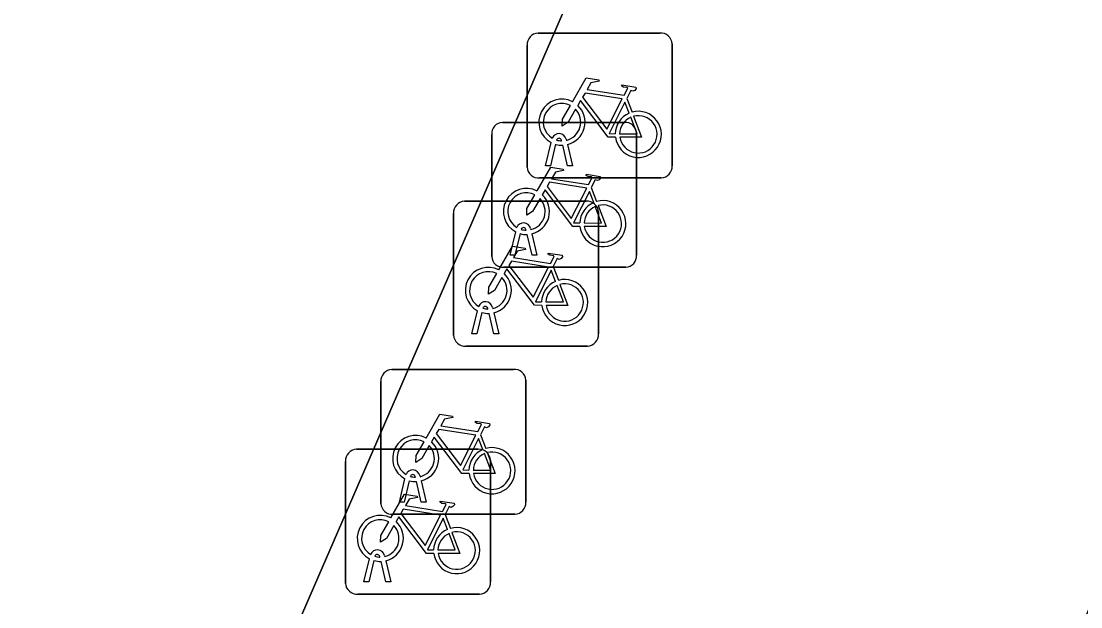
# Model space of a CAD drawing. Extents: x 162803 to 163818, y 381639 to 382475.
# Drawn here: x 163447.83 to 163455.14, y 381959.88 to 381963.92 of the extents above; entities that cross this region are included whole.
import ezdxf

# ---------------------------------------------------------------- set-up
doc = ezdxf.new("R2010")
doc.units = 0
for name, color, linetype in [('IMGEO_Fietsenrek', 7, 'Continuous'), ('IMGEO_Parkeervlak_open', 7, 'Continuous'), ('IMGEO_Rijbaan_lokaal_open', 7, 'Continuous')]:
    doc.layers.add(name, color=color, linetype=linetype)

msp = doc.modelspace()

# ---------------------------------------------------------------- linework, layer by layer
at = {"layer": 'IMGEO_Fietsenrek'}
for p, q in [((163451.3949, 381963.8385), (163452.2358, 381963.8385)), ((163452.2358, 381963.8385), (163451.3949, 381963.8385)), ((163451.3205, 381962.9139), (163451.3205, 381963.7548)), ((163451.3205, 381963.7548), (163451.3205, 381962.9139)), ((163452.3195, 381963.7641), (163452.3195, 381962.9232)), ((163452.3195, 381962.9232), (163452.3195, 381963.7641)), ((163452.0072, 381963.3882), (163452.0435, 381963.293)), ((163451.1499, 381963.2225), (163451.9908, 381963.2225)), ((163451.9908, 381963.2225), (163451.1499, 381963.2225)), ((163451.0755, 381962.2979), (163451.0755, 381963.1388)), ((163451.0755, 381963.1388), (163451.0755, 381962.2979)), ((163451.5579, 381963.0949), (163451.5569, 381963.0992)), ((163451.5886, 381963.1064), (163451.5904, 381963.0985)), ((163452.0745, 381963.1481), (163452.0745, 381962.3072)), ((163452.0745, 381962.3072), (163452.0745, 381963.1481)), ((163451.4475, 381962.9233), (163451.4858, 381963.0833)), ((163451.5162, 381963.0711), (163451.4809, 381962.9233)), ((163451.599, 381962.9233), (163451.5651, 381963.065)), ((163451.5974, 381963.0693), (163451.6324, 381962.9233)), ((163451.4809, 381962.9233), (163451.4475, 381962.9233)), ((163451.6324, 381962.9233), (163451.599, 381962.9233)), ((163452.2451, 381962.8395), (163451.4042, 381962.8395)), ((163451.4042, 381962.8395), (163452.2451, 381962.8395)), ((163451.7622, 381962.7722), (163451.7985, 381962.677)), ((163450.8869, 381962.6785), (163451.7278, 381962.6785)), ((163451.7278, 381962.6785), (163450.8869, 381962.6785)), ((163450.8125, 381961.7539), (163450.8125, 381962.5948)), ((163450.8125, 381962.5948), (163450.8125, 381961.7539)), ((163451.8115, 381962.6041), (163451.8115, 381961.7632)), ((163451.8115, 381961.7632), (163451.8115, 381962.6041)), ((163451.2025, 381962.3073), (163451.2408, 381962.4673)), ((163451.2712, 381962.4551), (163451.2359, 381962.3073)), ((163451.3129, 381962.4789), (163451.3119, 381962.4832)), ((163451.354, 381962.3073), (163451.3201, 381962.449)), ((163451.3436, 381962.4904), (163451.3454, 381962.4825)), ((163451.3524, 381962.4533), (163451.3874, 381962.3073)), ((163451.2359, 381962.3073), (163451.2025, 381962.3073)), ((163451.3874, 381962.3073), (163451.354, 381962.3073)), ((163452.0001, 381962.2235), (163451.1592, 381962.2235)), ((163451.1592, 381962.2235), (163452.0001, 381962.2235)), ((163451.4992, 381962.2282), (163451.5355, 381962.133)), ((163450.9395, 381961.7633), (163450.9778, 381961.9233)), ((163451.0499, 381961.9349), (163451.0489, 381961.9392)), ((163451.0806, 381961.9464), (163451.0824, 381961.9385)), ((163451.0082, 381961.9111), (163450.9729, 381961.7633)), ((163451.091, 381961.7633), (163451.0571, 381961.905)), ((163451.0894, 381961.9093), (163451.1244, 381961.7633)), ((163450.9729, 381961.7633), (163450.9395, 381961.7633)), ((163451.1244, 381961.7633), (163451.091, 381961.7633)), ((163451.7371, 381961.6795), (163450.8962, 381961.6795)), ((163450.8962, 381961.6795), (163451.7371, 381961.6795)), ((163450.3859, 381961.5185), (163451.2268, 381961.5185)), ((163451.2268, 381961.5185), (163450.3859, 381961.5185)), ((163450.3115, 381960.5939), (163450.3115, 381961.4348)), ((163450.3115, 381961.4348), (163450.3115, 381960.5939)), ((163451.3105, 381961.4441), (163451.3105, 381960.6032)), ((163451.3105, 381960.6032), (163451.3105, 381961.4441)), ((163450.9982, 381961.0682), (163451.0345, 381960.973)), ((163450.1419, 381960.9675), (163450.9828, 381960.9675)), ((163450.9828, 381960.9675), (163450.1419, 381960.9675)), ((163450.0675, 381960.0429), (163450.0675, 381960.8838)), ((163450.0675, 381960.8838), (163450.0675, 381960.0429)), ((163451.0665, 381960.8931), (163451.0665, 381960.0522)), ((163451.0665, 381960.0522), (163451.0665, 381960.8931)), ((163450.4385, 381960.6033), (163450.4768, 381960.7633)), ((163450.5489, 381960.7749), (163450.5479, 381960.7792)), ((163450.5796, 381960.7864), (163450.5814, 381960.7785)), ((163450.5072, 381960.7511), (163450.4719, 381960.6033)), ((163450.59, 381960.6033), (163450.5561, 381960.745)), ((163450.5884, 381960.7493), (163450.6234, 381960.6033)), ((163450.4719, 381960.6033), (163450.4385, 381960.6033)), ((163450.6234, 381960.6033), (163450.59, 381960.6033)), ((163451.2361, 381960.5195), (163450.3952, 381960.5195)), ((163450.3952, 381960.5195), (163451.2361, 381960.5195)), ((163450.7542, 381960.5172), (163450.7905, 381960.422)), ((163450.1945, 381960.0523), (163450.2328, 381960.2123)), ((163450.2632, 381960.2001), (163450.2279, 381960.0523)), ((163450.3049, 381960.2239), (163450.3039, 381960.2282)), ((163450.346, 381960.0523), (163450.3121, 381960.194)), ((163450.3356, 381960.2354), (163450.3374, 381960.2275)), ((163450.3444, 381960.1983), (163450.3794, 381960.0523)), ((163450.2279, 381960.0523), (163450.1945, 381960.0523)), ((163450.3794, 381960.0523), (163450.346, 381960.0523)), ((163450.9921, 381959.9685), (163450.1512, 381959.9685)), ((163450.1512, 381959.9685), (163450.9921, 381959.9685))]:
    msp.add_line(p, q, dxfattribs=at)
for points in [[(163451.6331, 381963.3652), (163451.7278, 381963.5287), (163451.814, 381963.5149), (163451.8157, 381963.5062), (163451.7596, 381963.4953), (163451.7334, 381963.45), (163451.9886, 381963.4092)], [(163451.9886, 381963.4092), (163452.0136, 381963.458), (163452.0085, 381963.462), (163451.9853, 381963.4657), (163451.9726, 381963.4732), (163451.9716, 381963.4763), (163451.9738, 381963.4809), (163452.0686, 381963.4658), (163452.0709, 381963.4555), (163452.0615, 381963.4431), (163452.0491, 381963.4367), (163452.0346, 381963.4429), (163452.0072, 381963.3882)], [(163451.9757, 381963.384), (163451.7189, 381963.425), (163451.7022, 381963.3962), (163451.8692, 381963.1759), (163451.9757, 381963.384)], [(163451.6538, 381963.3127), (163451.6022, 381963.2235), (163451.5623, 381963.1975), (163451.5635, 381963.245), (163451.618, 381963.3392)], [(163451.9288, 381963.1205), (163451.8791, 381963.1206), (163451.6884, 381963.3723), (163451.6694, 381963.3395)], [(163452.0237, 381963.286), (163451.9944, 381963.3628), (163451.885, 381963.1447), (163451.9277, 381963.1446)], [(163451.9577, 381963.1445), (163452.0776, 381963.1443), (163452.0344, 381963.2579)], [(163452.0542, 381963.2648), (163452.1092, 381963.1202), (163451.9591, 381963.1205)], [(163451.3881, 381962.7492), (163451.4828, 381962.9127), (163451.569, 381962.8989), (163451.5707, 381962.8902), (163451.5146, 381962.8793), (163451.4884, 381962.834), (163451.7436, 381962.7932)], [(163451.7307, 381962.768), (163451.4739, 381962.809), (163451.4572, 381962.7802), (163451.6242, 381962.5599), (163451.7307, 381962.768)], [(163451.7436, 381962.7932), (163451.7686, 381962.842), (163451.7635, 381962.846), (163451.7403, 381962.8497), (163451.7276, 381962.8572), (163451.7266, 381962.8603), (163451.7288, 381962.8649), (163451.8236, 381962.8498), (163451.8259, 381962.8395), (163451.8165, 381962.8271), (163451.8041, 381962.8207), (163451.7896, 381962.8269), (163451.7622, 381962.7722)], [(163451.6838, 381962.5045), (163451.6341, 381962.5046), (163451.4434, 381962.7563), (163451.4244, 381962.7235)], [(163451.7787, 381962.67), (163451.7494, 381962.7468), (163451.64, 381962.5287), (163451.6827, 381962.5286)], [(163451.4088, 381962.6967), (163451.3572, 381962.6075), (163451.3173, 381962.5815), (163451.3185, 381962.629), (163451.373, 381962.7232)], [(163451.7127, 381962.5285), (163451.8326, 381962.5283), (163451.7894, 381962.6419)], [(163451.8092, 381962.6488), (163451.8642, 381962.5042), (163451.7141, 381962.5045)], [(163451.1251, 381962.2052), (163451.2198, 381962.3687), (163451.306, 381962.3549), (163451.3077, 381962.3462), (163451.2516, 381962.3353), (163451.2254, 381962.29), (163451.4806, 381962.2492)], [(163451.4806, 381962.2492), (163451.5056, 381962.298), (163451.5005, 381962.302), (163451.4773, 381962.3057), (163451.4646, 381962.3132), (163451.4636, 381962.3163), (163451.4658, 381962.3209), (163451.5606, 381962.3058), (163451.5629, 381962.2955), (163451.5535, 381962.2831), (163451.5411, 381962.2767), (163451.5266, 381962.2829), (163451.4992, 381962.2282)], [(163451.4677, 381962.224), (163451.2109, 381962.265), (163451.1942, 381962.2362), (163451.3612, 381962.0159), (163451.4677, 381962.224)], [(163451.1458, 381962.1527), (163451.0942, 381962.0635), (163451.0543, 381962.0375), (163451.0555, 381962.085), (163451.11, 381962.1792)], [(163451.4208, 381961.9605), (163451.3711, 381961.9606), (163451.1804, 381962.2123), (163451.1614, 381962.1795)], [(163451.5157, 381962.126), (163451.4864, 381962.2028), (163451.377, 381961.9847), (163451.4197, 381961.9846)], [(163451.4497, 381961.9845), (163451.5696, 381961.9843), (163451.5264, 381962.0979)], [(163451.5462, 381962.1048), (163451.6012, 381961.9602), (163451.4511, 381961.9605)], [(163450.6241, 381961.0452), (163450.7188, 381961.2087), (163450.805, 381961.1949), (163450.8067, 381961.1862), (163450.7506, 381961.1753), (163450.7244, 381961.13), (163450.9796, 381961.0892)], [(163450.9796, 381961.0892), (163451.0046, 381961.138), (163450.9995, 381961.142), (163450.9763, 381961.1457), (163450.9636, 381961.1532), (163450.9626, 381961.1563), (163450.9648, 381961.1609), (163451.0596, 381961.1458), (163451.0619, 381961.1355), (163451.0525, 381961.1231), (163451.0401, 381961.1167), (163451.0256, 381961.1229), (163450.9982, 381961.0682)], [(163450.9198, 381960.8005), (163450.8701, 381960.8006), (163450.6794, 381961.0523), (163450.6604, 381961.0195)], [(163450.9667, 381961.064), (163450.7099, 381961.105), (163450.6932, 381961.0762), (163450.8602, 381960.8559), (163450.9667, 381961.064)], [(163450.6448, 381960.9927), (163450.5932, 381960.9035), (163450.5533, 381960.8775), (163450.5545, 381960.925), (163450.609, 381961.0192)], [(163451.0147, 381960.966), (163450.9854, 381961.0428), (163450.876, 381960.8247), (163450.9187, 381960.8246)], [(163450.9487, 381960.8245), (163451.0686, 381960.8243), (163451.0254, 381960.9379)], [(163451.0452, 381960.9448), (163451.1002, 381960.8002), (163450.9501, 381960.8005)], [(163450.3801, 381960.4942), (163450.4748, 381960.6577), (163450.561, 381960.6439), (163450.5627, 381960.6352), (163450.5066, 381960.6243), (163450.4804, 381960.579), (163450.7356, 381960.5382)], [(163450.7356, 381960.5382), (163450.7606, 381960.587), (163450.7555, 381960.591), (163450.7323, 381960.5947), (163450.7196, 381960.6022), (163450.7186, 381960.6053), (163450.7208, 381960.6099), (163450.8156, 381960.5948), (163450.8179, 381960.5845), (163450.8085, 381960.5721), (163450.7961, 381960.5657), (163450.7816, 381960.5719), (163450.7542, 381960.5172)], [(163450.7227, 381960.513), (163450.4659, 381960.554), (163450.4492, 381960.5252), (163450.6162, 381960.3049), (163450.7227, 381960.513)], [(163450.4008, 381960.4417), (163450.3492, 381960.3525), (163450.3093, 381960.3265), (163450.3105, 381960.374), (163450.365, 381960.4682)], [(163450.6758, 381960.2495), (163450.6261, 381960.2496), (163450.4354, 381960.5013), (163450.4164, 381960.4685)], [(163450.7707, 381960.415), (163450.7414, 381960.4918), (163450.632, 381960.2737), (163450.6747, 381960.2736)], [(163450.7047, 381960.2735), (163450.8246, 381960.2733), (163450.7814, 381960.3869)], [(163450.8012, 381960.3938), (163450.8562, 381960.2492), (163450.7061, 381960.2495)]]:
    msp.add_lwpolyline(points, dxfattribs=at)
for centre, radius, start, end in [((163451.3982, 381963.7606), 0.0779, 92.4484, 184.28452), ((163451.3982, 381963.7606), 0.0779, 92.4484, 184.28452), ((163452.2416, 381963.7608), 0.0779, 2.4484, 94.28452), ((163452.2416, 381963.7608), 0.0779, 2.4484, 94.28452), ((163451.5601, 381963.2239), 0.159, 62.67661, 242.13685), ((163451.5601, 381963.2239), 0.129, 63.31916, 238.90302), ((163451.5601, 381963.2239), 0.129, 283.60429, 43.43025), ((163451.5601, 381963.2239), 0.159, 283.5766, 46.60424), ((163452.0867, 381963.1399), 0.159, 113.3408, 178.32165), ((163452.0867, 381963.1399), 0.159, 187.0065, 105.77075), ((163452.0867, 381963.1399), 0.129, 113.92302, 177.95563), ((163452.0867, 381963.1399), 0.129, 188.67146, 104.58832), ((163451.1532, 381963.1446), 0.0779, 92.4484, 184.28452), ((163451.1532, 381963.1446), 0.0779, 92.4484, 184.28452), ((163451.9966, 381963.1448), 0.0779, 2.4484, 94.28452), ((163451.9966, 381963.1448), 0.0779, 2.4484, 94.28452), ((163451.5399, 381963.0953), 0.0499, 12.8025, 158.69338), ((163451.5399, 381963.0953), 0.0174, 12.8025, 163.45023), ((163451.5601, 381963.2239), 0.129, 253.41502, 269.02044), ((163451.5601, 381963.2239), 0.159, 253.99666, 271.78671), ((163451.3984, 381962.9172), 0.0779, 182.4484, 274.28452), ((163451.3984, 381962.9172), 0.0779, 182.4484, 274.28452), ((163452.2418, 381962.9174), 0.0779, 272.4484, 4.28452), ((163452.2418, 381962.9174), 0.0779, 272.4484, 4.28452), ((163451.3151, 381962.6079), 0.159, 62.67661, 242.13685), ((163451.3151, 381962.6079), 0.129, 63.31916, 238.90302), ((163450.8902, 381962.6006), 0.0779, 92.4484, 184.28452), ((163450.8902, 381962.6006), 0.0779, 92.4484, 184.28452), ((163451.3151, 381962.6079), 0.129, 283.60429, 43.43025), ((163451.3151, 381962.6079), 0.159, 283.5766, 46.60424), ((163451.8417, 381962.5239), 0.159, 113.3408, 178.32165), ((163451.8417, 381962.5239), 0.159, 187.0065, 105.77075), ((163451.8417, 381962.5239), 0.129, 188.67146, 104.58832), ((163451.7336, 381962.6008), 0.0779, 2.4484, 94.28452), ((163451.7336, 381962.6008), 0.0779, 2.4484, 94.28452), ((163451.8417, 381962.5239), 0.129, 113.92302, 177.95563), ((163451.2949, 381962.4793), 0.0499, 12.8025, 158.69338), ((163451.3151, 381962.6079), 0.159, 253.99666, 271.78671), ((163451.2949, 381962.4793), 0.0174, 12.8025, 163.45023), ((163451.3151, 381962.6079), 0.129, 253.41502, 269.02044), ((163451.1534, 381962.3012), 0.0779, 182.4484, 274.28452), ((163451.1534, 381962.3012), 0.0779, 182.4484, 274.28452), ((163451.9968, 381962.3014), 0.0779, 272.4484, 4.28452), ((163451.9968, 381962.3014), 0.0779, 272.4484, 4.28452), ((163451.0521, 381962.0639), 0.159, 62.67661, 242.13685), ((163451.0521, 381962.0639), 0.129, 63.31916, 238.90302), ((163451.0521, 381962.0639), 0.129, 283.60429, 43.43025), ((163451.0521, 381962.0639), 0.159, 283.5766, 46.60424), ((163451.5787, 381961.9799), 0.159, 113.3408, 178.32165), ((163451.5787, 381961.9799), 0.159, 187.0065, 105.77075), ((163451.5787, 381961.9799), 0.129, 113.92302, 177.95563), ((163451.5787, 381961.9799), 0.129, 188.67146, 104.58832), ((163451.0319, 381961.9353), 0.0499, 12.8025, 158.69338), ((163451.0319, 381961.9353), 0.0174, 12.8025, 163.45023), ((163451.0521, 381962.0639), 0.129, 253.41502, 269.02044), ((163451.0521, 381962.0639), 0.159, 253.99666, 271.78671), ((163450.8904, 381961.7572), 0.0779, 182.4484, 274.28452), ((163450.8904, 381961.7572), 0.0779, 182.4484, 274.28452), ((163451.7338, 381961.7574), 0.0779, 272.4484, 4.28452), ((163451.7338, 381961.7574), 0.0779, 272.4484, 4.28452), ((163450.3892, 381961.4406), 0.0779, 92.4484, 184.28452), ((163450.3892, 381961.4406), 0.0779, 92.4484, 184.28452), ((163451.2326, 381961.4408), 0.0779, 2.4484, 94.28452), ((163451.2326, 381961.4408), 0.0779, 2.4484, 94.28452), ((163450.5511, 381960.9039), 0.159, 62.67661, 242.13685), ((163450.5511, 381960.9039), 0.129, 63.31916, 238.90302), ((163450.5511, 381960.9039), 0.129, 283.60429, 43.43025), ((163450.5511, 381960.9039), 0.159, 283.5766, 46.60424), ((163451.0777, 381960.8199), 0.159, 187.0065, 105.77075), ((163450.1452, 381960.8896), 0.0779, 92.4484, 184.28452), ((163450.1452, 381960.8896), 0.0779, 92.4484, 184.28452), ((163451.0777, 381960.8199), 0.159, 113.3408, 178.32165), ((163451.0777, 381960.8199), 0.129, 113.92302, 177.95563), ((163451.0777, 381960.8199), 0.129, 188.67146, 104.58832), ((163450.9886, 381960.8898), 0.0779, 2.4484, 94.28452), ((163450.9886, 381960.8898), 0.0779, 2.4484, 94.28452), ((163450.5309, 381960.7753), 0.0499, 12.8025, 158.69338), ((163450.5309, 381960.7753), 0.0174, 12.8025, 163.45023), ((163450.5511, 381960.9039), 0.129, 253.41502, 269.02044), ((163450.5511, 381960.9039), 0.159, 253.99666, 271.78671), ((163450.3894, 381960.5972), 0.0779, 182.4484, 274.28452), ((163450.3894, 381960.5972), 0.0779, 182.4484, 274.28452), ((163451.2328, 381960.5974), 0.0779, 272.4484, 4.28452), ((163451.2328, 381960.5974), 0.0779, 272.4484, 4.28452), ((163450.3071, 381960.3529), 0.159, 62.67661, 242.13685), ((163450.3071, 381960.3529), 0.129, 63.31916, 238.90302), ((163450.3071, 381960.3529), 0.159, 283.5766, 46.60424), ((163450.3071, 381960.3529), 0.129, 283.60429, 43.43025), ((163450.8337, 381960.2689), 0.159, 113.3408, 178.32165), ((163450.8337, 381960.2689), 0.159, 187.0065, 105.77075), ((163450.8337, 381960.2689), 0.129, 113.92302, 177.95563), ((163450.8337, 381960.2689), 0.129, 188.67146, 104.58832), ((163450.2869, 381960.2243), 0.0499, 12.8025, 158.69338), ((163450.2869, 381960.2243), 0.0174, 12.8025, 163.45023), ((163450.3071, 381960.3529), 0.159, 253.99666, 271.78671), ((163450.3071, 381960.3529), 0.129, 253.41502, 269.02044), ((163450.1454, 381960.0462), 0.0779, 182.4484, 274.28452), ((163450.1454, 381960.0462), 0.0779, 182.4484, 274.28452), ((163450.9888, 381960.0464), 0.0779, 272.4484, 4.28452), ((163450.9888, 381960.0464), 0.0779, 272.4484, 4.28452)]:
    msp.add_arc(centre, radius, start, end, dxfattribs=at)
at = {"layer": 'IMGEO_Parkeervlak_open'}
msp.add_lwpolyline([(163457.59, 381977.865), (163448.897, 381957.823), (163453.423, 381955.76), (163462.079, 381975.823)], close=True, dxfattribs=at)
at = {"layer": 'IMGEO_Rijbaan_lokaal_open'}
msp.add_lwpolyline([(163443.899, 381958.161), (163448.25, 381956.306), (163448.897, 381957.823), (163457.59, 381977.865), (163458.188, 381979.241), (163453.913, 381981.1), (163453.784, 381980.802)], dxfattribs=at)

doc.saveas('drawing.dxf')
